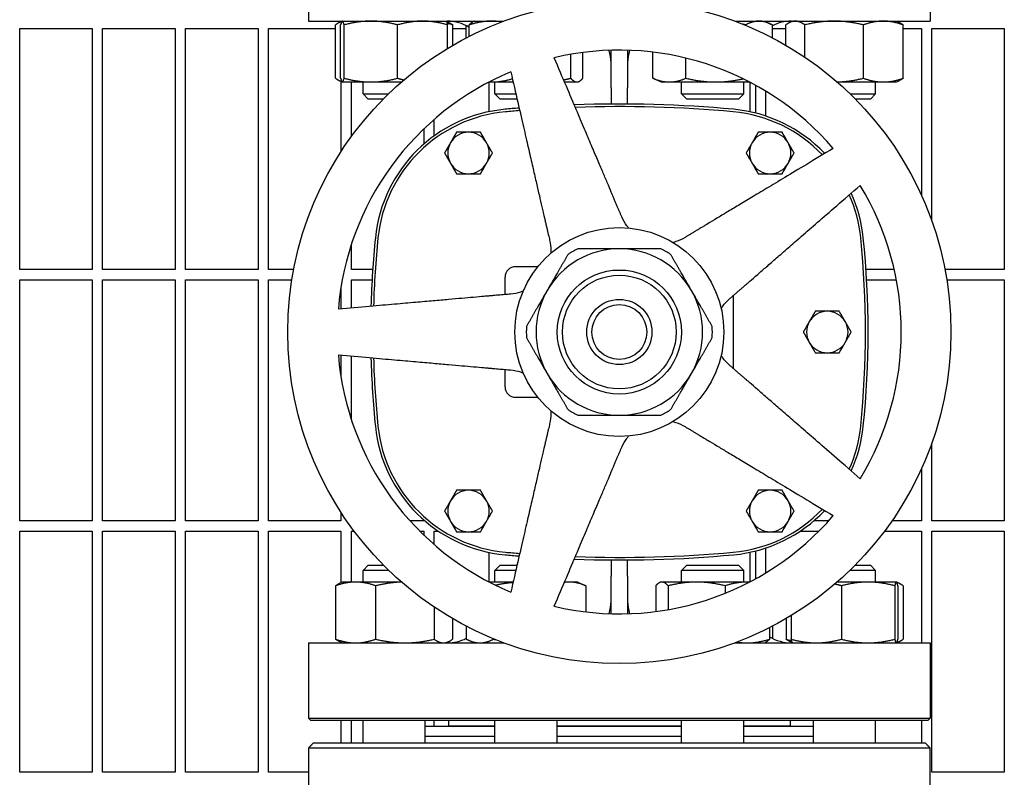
# Model space of a CAD drawing. Header units: inches. Extents: x 24 to 1128, y -69 to 748.
# Tile 643 of 656: x 743 to 755, y 637 to 646. Entities that reach past the tile are written whole.
import ezdxf

# ---------------------------------------------------------------- set-up
doc = ezdxf.new("R2010")
doc.units = ezdxf.units.IN
doc.header["$LTSCALE"] = 32
doc.header["$MEASUREMENT"] = 0
doc.layers.add('Visible (ANSI)', color=7, linetype='Continuous', lineweight=30)

msp = doc.modelspace()

# ---------------------------------------------------------------- linework, layer by layer
at = {"layer": 'Visible (ANSI)'}
for p, q in [((746.65513, 646.70978), (746.65513, 645.80353)), ((754.15513, 646.70978), (754.15513, 645.80353)), ((746.65513, 645.80353), (749.01319, 645.80353)), ((747.06284, 645.80302), (747.03033, 645.78786)), ((747.06393, 645.80353), (747.06284, 645.80302)), ((748.31393, 645.80353), (748.31502, 645.80302)), ((748.31502, 645.80302), (748.34752, 645.78786)), ((748.65504, 645.80353), (748.64197, 645.79743)), ((751.79707, 645.80353), (754.15513, 645.80353)), ((752.15522, 645.80353), (752.22933, 645.76897)), ((752.49634, 645.80353), (752.46274, 645.78786)), ((753.74634, 645.80353), (753.77994, 645.78786)), ((743.17313, 642.80728), (743.17313, 645.71353)), ((743.17313, 645.71353), (744.04813, 645.71353)), ((744.04813, 645.71353), (744.04813, 642.80728)), ((744.17313, 642.80728), (744.17313, 645.71353)), ((744.17313, 645.71353), (745.04813, 645.71353)), ((745.04813, 645.71353), (745.04813, 642.80728)), ((745.17313, 642.80728), (745.17313, 645.71353)), ((745.17313, 645.71353), (746.04813, 645.71353)), ((746.04813, 645.71353), (746.04813, 642.80728)), ((746.17313, 642.80728), (746.17313, 645.71353)), ((746.17313, 645.71353), (746.98203, 645.71353)), ((746.98203, 645.11462), (746.98203, 645.75844)), ((747.04374, 645.11462), (747.04374, 645.75844)), ((747.08629, 645.11462), (747.08629, 645.75844)), ((747.73148, 645.11462), (747.73148, 645.75844)), ((748.33411, 645.47565), (748.33411, 645.75844)), ((748.39582, 645.51224), (748.39582, 645.75844)), ((748.39582, 645.71353), (748.55961, 645.71353)), ((748.55961, 645.60234), (748.55961, 645.74786)), ((748.59517, 645.62061), (748.59517, 645.75844)), ((751.92729, 645.75259), (751.92729, 645.75844)), ((752.25065, 645.60234), (752.25065, 645.75844)), ((752.25065, 645.71353), (752.41444, 645.71353)), ((752.41444, 645.51224), (752.41444, 645.75844)), ((752.642, 645.36961), (752.642, 645.75844)), ((753.3489, 645.11462), (753.3489, 645.75844)), ((753.82824, 645.11462), (753.82824, 645.75844)), ((753.82824, 645.71353), (754.04813, 645.71353)), ((754.04813, 645.71353), (754.04813, 643.70536)), ((754.17313, 643.39598), (754.17313, 645.71353)), ((754.17313, 645.71353), (755.04813, 645.71353)), ((755.04813, 645.71353), (755.04813, 642.80728)), ((749.96492, 645.11462), (749.96492, 645.42491)), ((750.30513, 644.99853), (750.30513, 645.45206)), ((750.50513, 645.45206), (750.50513, 644.99853)), ((750.80979, 645.11462), (750.80979, 645.42936)), ((749.81955, 645.11462), (749.81955, 645.40272)), ((751.20685, 645.11462), (751.20685, 645.35765)), ((747.06284, 645.07004), (747.03033, 645.0852)), ((747.04813, 645.07689), (747.04813, 644.22851)), ((747.06393, 645.06953), (747.06284, 645.07004)), ((747.06393, 645.06953), (747.06501, 645.06953)), ((747.06501, 645.06953), (747.40888, 645.06953)), ((747.17313, 644.41026), (747.17313, 645.06953)), ((747.31393, 644.92603), (747.31393, 645.06953)), ((747.40888, 645.06953), (747.77764, 645.06953)), ((748.83033, 645.06683), (748.83033, 644.71063)), ((748.8355, 645.06953), (748.86493, 645.06953)), ((748.86493, 645.06953), (749.12395, 645.06953)), ((748.90504, 644.92603), (748.90504, 645.06953)), ((749.74403, 645.06953), (749.89223, 645.06953)), ((749.89223, 645.06953), (749.90504, 645.06953)), ((749.90504, 645.06953), (749.91812, 645.07563)), ((750.90522, 645.06953), (750.83112, 645.10409)), ((750.90522, 645.06953), (751.00832, 645.06953)), ((751.00832, 645.06953), (751.56707, 645.06953)), ((751.15522, 644.92603), (751.15522, 645.06953)), ((751.56707, 645.06953), (751.97476, 645.06953)), ((751.90522, 644.92603), (751.90522, 645.06953)), ((751.97994, 645.06683), (751.97994, 644.71063)), ((753.03263, 645.06953), (753.58857, 645.06953)), ((753.49634, 644.92603), (753.49634, 645.06953)), ((753.58857, 645.06953), (753.74634, 645.06953)), ((753.74634, 645.06953), (753.77994, 645.0852)), ((750.30513, 644.99853), (750.30513, 644.8032)), ((750.50513, 644.8032), (750.50513, 644.99853)), ((752.04813, 645.0302), (752.04813, 644.69486)), ((752.17313, 644.65824), (752.17313, 644.9577)), ((747.31393, 644.92603), (747.62148, 644.92603)), ((747.37643, 644.86353), (747.31393, 644.92603)), ((747.5584, 644.86353), (747.37643, 644.86353)), ((748.90504, 644.92603), (749.15708, 644.92603)), ((748.96754, 644.86353), (748.90504, 644.92603)), ((749.17151, 644.86353), (748.96754, 644.86353)), ((751.15522, 644.92603), (751.90522, 644.92603)), ((751.21772, 644.86353), (751.15522, 644.92603)), ((751.84272, 644.86353), (751.21772, 644.86353)), ((751.84272, 644.86353), (751.90522, 644.92603)), ((753.18879, 644.92603), (753.49634, 644.92603)), ((753.43384, 644.86353), (753.25187, 644.86353)), ((753.43384, 644.86353), (753.49634, 644.92603)), ((748.17313, 644.42042), (748.17313, 644.61833)), ((748.04813, 644.50395), (748.04813, 644.32122)), ((747.17313, 642.80728), (747.17313, 643.10908)), ((744.04813, 642.80728), (743.17313, 642.80728)), ((745.04813, 642.80728), (744.17313, 642.80728)), ((746.04813, 642.80728), (745.17313, 642.80728)), ((746.47679, 642.80728), (746.17313, 642.80728)), ((747.43048, 642.80728), (747.17313, 642.80728)), ((749.42167, 642.84093), (749.15218, 642.84093)), ((753.72053, 642.80728), (753.37979, 642.80728)), ((755.04813, 642.80728), (754.33347, 642.80728)), ((743.17313, 639.77603), (743.17313, 642.68228)), ((743.17313, 642.68228), (744.04813, 642.68228)), ((744.04813, 642.68228), (744.04813, 639.77603)), ((744.17313, 639.77603), (744.17313, 642.68228)), ((744.17313, 642.68228), (745.04813, 642.68228)), ((745.04813, 642.68228), (745.04813, 639.77603)), ((745.17313, 639.77603), (745.17313, 642.68228)), ((745.17313, 642.68228), (746.04813, 642.68228)), ((746.04813, 642.68228), (746.04813, 639.77603)), ((746.17313, 639.77603), (746.17313, 642.68228)), ((746.17313, 642.68228), (746.45486, 642.68228)), ((747.17313, 642.34284), (747.17313, 642.68228)), ((747.17313, 642.68228), (747.42276, 642.68228)), ((749.02718, 642.50505), (749.02718, 642.71593)), ((753.3875, 642.68228), (753.74649, 642.68228)), ((754.35541, 642.68228), (755.04813, 642.68228)), ((755.04813, 642.68228), (755.04813, 639.77603)), ((747.04813, 642.59256), (747.04813, 642.3319)), ((751.78309, 641.61081), (751.78309, 642.49625)), ((747.04813, 641.77516), (747.04813, 641.5145)), ((747.17313, 640.99798), (747.17313, 641.76422)), ((749.02718, 641.39113), (749.02718, 641.60201)), ((749.15218, 641.26613), (749.42167, 641.26613)), ((754.17313, 639.77603), (754.17313, 640.71108)), ((754.04813, 640.4017), (754.04813, 639.77603)), ((747.04813, 639.87855), (747.04813, 639.77603)), ((744.04813, 639.77603), (743.17313, 639.77603)), ((745.04813, 639.77603), (744.17313, 639.77603)), ((746.04813, 639.77603), (745.17313, 639.77603)), ((747.04813, 639.77603), (746.17313, 639.77603)), ((748.04813, 639.77603), (747.88065, 639.77603)), ((748.04813, 639.78584), (748.04813, 639.77603)), ((752.92961, 639.77603), (752.75078, 639.77603)), ((754.04813, 639.77603), (753.69344, 639.77603)), ((755.04813, 639.77603), (754.17313, 639.77603)), ((743.17313, 636.74478), (743.17313, 639.65103)), ((743.17313, 639.65103), (744.04813, 639.65103)), ((744.04813, 639.65103), (744.04813, 636.74478)), ((744.17313, 636.74478), (744.17313, 639.65103)), ((744.17313, 639.65103), (745.04813, 639.65103)), ((745.04813, 639.65103), (745.04813, 636.74478)), ((745.17313, 636.74478), (745.17313, 639.65103)), ((745.17313, 639.65103), (746.04813, 639.65103)), ((746.04813, 639.65103), (746.04813, 636.74478)), ((746.17313, 636.74478), (746.17313, 639.65103)), ((746.17313, 639.65103), (747.04813, 639.65103)), ((747.04813, 639.65103), (747.04813, 639.03016)), ((747.17313, 639.03753), (747.17313, 639.65103)), ((747.17313, 639.65103), (747.20701, 639.65103)), ((747.99931, 639.65103), (748.04813, 639.65103)), ((748.04813, 639.65103), (748.04813, 639.60311)), ((748.17313, 639.48873), (748.17313, 639.65103)), ((748.17313, 639.65103), (748.22445, 639.65103)), ((752.58581, 639.65103), (752.81096, 639.65103)), ((753.60326, 639.65103), (754.04813, 639.65103)), ((754.04813, 639.65103), (754.04813, 638.30353)), ((754.17313, 636.74478), (754.17313, 639.65103)), ((754.17313, 639.65103), (755.04813, 639.65103)), ((755.04813, 639.65103), (755.04813, 636.74478)), ((748.83033, 639.39643), (748.83033, 639.04023)), ((751.97994, 639.39643), (751.97994, 639.04023)), ((752.04813, 639.4122), (752.04813, 639.07686)), ((752.17313, 639.14936), (752.17313, 639.44882)), ((747.37643, 639.24103), (747.31393, 639.17853)), ((747.37643, 639.24103), (747.56087, 639.24103)), ((748.96754, 639.24103), (748.90504, 639.17853)), ((748.96754, 639.24103), (749.17093, 639.24103)), ((750.30513, 639.30386), (750.30513, 639.10853)), ((750.50513, 639.10853), (750.50513, 639.30386)), ((751.21772, 639.24103), (751.15522, 639.17853)), ((751.21772, 639.24103), (751.84272, 639.24103)), ((751.84272, 639.24103), (751.90522, 639.17853)), ((753.2494, 639.24103), (753.43384, 639.24103)), ((753.43384, 639.24103), (753.49634, 639.17853)), ((747.62406, 639.17853), (747.31393, 639.17853)), ((747.31393, 639.03753), (747.31393, 639.17853)), ((749.1565, 639.17853), (748.90504, 639.17853)), ((748.90504, 639.03753), (748.90504, 639.17853)), ((751.90522, 639.17853), (751.15522, 639.17853)), ((751.15522, 639.03753), (751.15522, 639.17853)), ((751.90522, 639.03753), (751.90522, 639.17853)), ((753.49634, 639.17853), (753.18621, 639.17853)), ((753.49634, 639.03753), (753.49634, 639.17853)), ((747.06393, 639.03753), (747.03184, 639.02257)), ((747.22461, 639.03753), (747.06393, 639.03753)), ((747.77764, 639.03753), (747.22461, 639.03753)), ((749.12395, 639.03753), (748.8355, 639.03753)), ((749.80433, 639.03753), (749.74403, 639.03753)), ((749.90504, 639.03753), (749.80433, 639.03753)), ((749.90504, 639.03753), (749.98162, 639.00182)), ((750.30513, 638.655), (750.30513, 639.10853)), ((750.50513, 639.10853), (750.50513, 638.655)), ((750.90522, 639.03753), (750.89121, 639.031)), ((750.91893, 639.03753), (750.90522, 639.03753)), ((751.3373, 639.03753), (750.91893, 639.03753)), ((751.94859, 639.03753), (751.3373, 639.03753)), ((751.97476, 639.03753), (751.94859, 639.03753)), ((753.40528, 639.03753), (753.03263, 639.03753)), ((753.74549, 639.03753), (753.40528, 639.03753)), ((753.74634, 639.03753), (753.74549, 639.03753)), ((753.74634, 639.03753), (753.74718, 639.03714)), ((753.74718, 639.03714), (753.77843, 639.02257)), ((746.98306, 638.99244), (746.98306, 638.34862)), ((747.46616, 638.99244), (747.46616, 638.34862)), ((750.00076, 638.99244), (750.00076, 638.67766)), ((750.84378, 638.99244), (750.84378, 638.68194)), ((750.99407, 638.99244), (750.99407, 638.70493)), ((751.68052, 638.99244), (751.68052, 638.9018)), ((753.08382, 638.99244), (753.08382, 638.34862)), ((753.72674, 638.99244), (753.72674, 638.34862)), ((753.76425, 638.99244), (753.76425, 638.34862)), ((753.8272, 638.99244), (753.8272, 638.34862)), ((748.17202, 638.73491), (748.17202, 638.34862)), ((748.39479, 638.59542), (748.39479, 638.34862)), ((752.41547, 638.59542), (752.41547, 638.34862)), ((752.47843, 638.63279), (752.47843, 638.34862)), ((748.55933, 638.50487), (748.55933, 638.34862)), ((752.21667, 638.48725), (752.21667, 638.34862)), ((752.25093, 638.50487), (752.25093, 638.35905)), ((746.65513, 638.30353), (749.01319, 638.30353)), ((746.65513, 638.30353), (746.65513, 637.39728)), ((747.06393, 638.30353), (747.03184, 638.31849)), ((747.04813, 638.31089), (747.04813, 638.30353)), ((748.31393, 638.30353), (748.34602, 638.31849)), ((748.65504, 638.30353), (748.57846, 638.33924)), ((748.8872, 638.35274), (748.8872, 638.34862)), ((751.79707, 638.30353), (754.15513, 638.30353)), ((752.15522, 638.30353), (752.16923, 638.31006)), ((752.49549, 638.30392), (752.46425, 638.31849)), ((752.49634, 638.30353), (752.49549, 638.30392)), ((753.74634, 638.30353), (753.74718, 638.30392)), ((753.74718, 638.30392), (753.77843, 638.31849)), ((754.15513, 638.30353), (754.15513, 637.39728)), ((746.65513, 637.39728), (754.15513, 637.39728)), ((746.68638, 637.36603), (746.65513, 637.39728)), ((754.12388, 637.36603), (746.68638, 637.36603)), ((747.04813, 637.36603), (747.04813, 637.09479)), ((747.17313, 637.09479), (747.17313, 637.36603)), ((747.31393, 637.09479), (747.31393, 637.36603)), ((748.06393, 637.09479), (748.06393, 637.36603)), ((748.17313, 637.29853), (748.17313, 637.36603)), ((748.34513, 637.36603), (748.34513, 637.30353)), ((748.90504, 637.09479), (748.90504, 637.36603)), ((749.65504, 637.09479), (749.65504, 637.36603)), ((751.15522, 637.09479), (751.15522, 637.36603)), ((751.90522, 637.09479), (751.90522, 637.36603)), ((752.46513, 637.36603), (752.46513, 637.30353)), ((752.74634, 637.09479), (752.74634, 637.36603)), ((753.49634, 637.09479), (753.49634, 637.36603)), ((754.04813, 637.36603), (754.04813, 637.09479)), ((754.12388, 637.36603), (754.15513, 637.39728)), ((748.06393, 637.29853), (748.90504, 637.29853)), ((748.34513, 637.30353), (748.90504, 637.30353)), ((748.46513, 637.30353), (748.46513, 637.29853)), ((749.65504, 637.30353), (751.15522, 637.30353)), ((749.65504, 637.29853), (751.15522, 637.29853)), ((751.90522, 637.30353), (752.46513, 637.30353)), ((751.90522, 637.29853), (752.74634, 637.29853)), ((752.34513, 637.30353), (752.34513, 637.29853)), ((746.71419, 637.09479), (746.6945, 637.0751)), ((754.09608, 637.09479), (746.71419, 637.09479)), ((748.06393, 637.17853), (748.90504, 637.17853)), ((748.90504, 637.17353), (748.06393, 637.17353)), ((748.17313, 637.17353), (748.17313, 637.17853)), ((748.46513, 637.17853), (748.46513, 637.17353)), ((749.65504, 637.17853), (751.15522, 637.17853)), ((751.15522, 637.17353), (749.65504, 637.17353)), ((751.90522, 637.17853), (752.74634, 637.17853)), ((752.74634, 637.17353), (751.90522, 637.17353)), ((752.34513, 637.17853), (752.34513, 637.17353)), ((754.09608, 637.09479), (754.11576, 637.0751)), ((746.65534, 637.03573), (746.65534, 636.25227)), ((754.15493, 637.03573), (746.65534, 637.03573)), ((754.15493, 636.25227), (754.15493, 637.03573)), ((744.04813, 636.74478), (743.17313, 636.74478)), ((745.04813, 636.74478), (744.17313, 636.74478)), ((746.04813, 636.74478), (745.17313, 636.74478)), ((746.65534, 636.74478), (746.17313, 636.74478)), ((755.04813, 636.74478), (754.17313, 636.74478))]:
    msp.add_line(p, q, dxfattribs=at)
for radius in [4, 1.25984, 0.74803, 0.68553, 0.3937, 0.3312]:
    msp.add_circle((750.40513, 642.05353), radius, dxfattribs=at)
for centre, radius, start, end in [((748.33033, 645.30353), 0.5, 58.01587, 90), ((752.47994, 645.30353), 0.5, 90, 117.294411), ((750.40513, 642.05353), 3.4, 40.64927, 103.35073), ((750.40513, 642.05353), 3.4, 112.64927, 175.35073), ((749.18629, 643.01531), 1.73228, 95.255296, 174.182161), ((749.18629, 643.01531), 1.70103, 95.255296, 174.182161), ((750.40513, 629.76416), 15.03937, 94.60919, 95.255296), ((750.40513, 629.76416), 15.00812, 94.591592, 95.255296), ((750.40513, 629.76416), 15.03937, 84.744704, 92.072997), ((750.40513, 629.76416), 15.00812, 84.744704, 92.027369), ((751.62398, 643.01531), 1.70103, 43.674999, 84.744707), ((751.62398, 643.01531), 1.73228, 43.442646, 84.744707), ((748.58624, 644.21298), 0.25, 90, 150), ((748.58624, 644.21298), 0.25, 30, 90), ((752.22403, 644.21298), 0.25, 90, 150), ((752.22403, 644.21298), 0.25, 30, 90), ((748.58624, 644.21298), 0.25, 150, 210), ((748.58624, 644.21298), 0.25, 330, 30), ((752.22403, 644.21298), 0.25, 150, 210), ((752.22403, 644.21298), 0.25, 330, 30), ((748.58624, 644.21298), 0.25, 210, 270), ((748.58624, 644.21298), 0.25, 270, 330), ((752.22403, 644.21298), 0.25, 210, 270), ((752.22403, 644.21298), 0.25, 270, 330), ((750.40513, 642.05353), 3.4, 328.64927, 31.35073), ((751.62398, 643.01531), 1.70103, 5.817836, 24.042525), ((751.62398, 643.01531), 1.73228, 5.817836, 24.357428), ((758.62561, 642.05353), 11.22047, 174.182163, 178.416919), ((758.62561, 642.05353), 11.18922, 174.182163, 178.398452), ((742.18466, 642.05353), 11.18922, 354.182164, 5.817836), ((742.18466, 642.05353), 11.22047, 354.182164, 5.817836), ((750.40513, 642.05353), 1.00394, 90, 150), ((750.40513, 642.05353), 1.12205, 116.525352, 123.474648), ((750.40513, 642.05353), 1.00394, 30, 90), ((750.40513, 642.05353), 1.12205, 56.525352, 63.474648), ((749.15218, 642.71593), 0.125, 90, 180), ((750.40513, 642.05353), 1.00394, 150, 210), ((750.40513, 642.05353), 1.00394, 330, 30), ((752.91301, 642.05353), 0.25, 90, 150), ((752.91301, 642.05353), 0.25, 30, 90), ((750.40513, 642.05353), 1.12205, 176.525352, 183.474648), ((750.40513, 642.05353), 1.12205, 356.525352, 3.474648), ((752.91301, 642.05353), 0.25, 150, 210), ((752.91301, 642.05353), 0.25, 330, 30), ((752.91301, 642.05353), 0.25, 210, 270), ((752.91301, 642.05353), 0.25, 270, 330), ((750.40513, 642.05353), 3.4, 184.64927, 247.35073), ((758.62561, 642.05353), 11.22047, 181.583081, 185.817836), ((758.62561, 642.05353), 11.18922, 181.601548, 185.817836), ((750.40513, 642.05353), 1.00394, 210, 270), ((750.40513, 642.05353), 1.00394, 270, 330), ((749.15218, 641.39113), 0.125, 180, 270), ((750.40513, 642.05353), 1.12205, 236.525352, 243.474648), ((750.40513, 642.05353), 1.12205, 296.525352, 303.474648), ((749.18629, 641.09175), 1.73228, 185.817836, 264.744707), ((749.18629, 641.09175), 1.70103, 185.817836, 264.744707), ((751.62398, 641.09175), 1.70103, 335.957475, 354.182165), ((751.62398, 641.09175), 1.73228, 335.642572, 354.182165), ((748.58624, 639.89408), 0.25, 90, 150), ((748.58624, 639.89408), 0.25, 30, 90), ((752.22403, 639.89408), 0.25, 90, 150), ((752.22403, 639.89408), 0.25, 30, 90), ((748.58624, 639.89408), 0.25, 150, 210), ((748.58624, 639.89408), 0.25, 330, 30), ((752.22403, 639.89408), 0.25, 150, 210), ((752.22403, 639.89408), 0.25, 330, 30), ((750.40513, 642.05353), 3.4, 256.64927, 319.35073), ((751.62398, 641.09175), 1.70103, 275.255296, 316.325001), ((751.62398, 641.09175), 1.73228, 275.255296, 316.557354), ((748.58624, 639.89408), 0.25, 210, 270), ((748.58624, 639.89408), 0.25, 270, 330), ((752.22403, 639.89408), 0.25, 210, 270), ((752.22403, 639.89408), 0.25, 270, 330), ((750.40513, 654.3429), 15.03937, 264.744704, 265.39081), ((750.40513, 654.3429), 15.00812, 264.744704, 265.408408), ((750.40513, 654.3429), 15.03937, 267.927003, 275.255296), ((750.40513, 654.3429), 15.00812, 267.972631, 275.255296), ((748.33033, 638.80353), 0.5, 270, 297.258359), ((752.47994, 638.80353), 0.5, 238.22811, 270)]:
    msp.add_arc(centre, radius, start, end, dxfattribs=at)
for points, weights in [([(747.05793, 645.7982), (747.02236, 645.78827), (746.98203, 645.75844)], [1.01719870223, 1.02478737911, 1]), ([(747.06501, 645.80353), (747.05514, 645.80353), (747.04374, 645.75844)], [1, 1.0379548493, 1]), ([(747.08629, 645.75844), (747.07489, 645.80353), (747.06501, 645.80353)], [1, 1.0379548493, 1]), ([(747.40888, 645.80353), (747.25917, 645.80353), (747.08629, 645.75844)], [1, 1.0379548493, 1]), ([(747.73148, 645.75844), (747.5586, 645.80353), (747.40888, 645.80353)], [1, 1.0379548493, 1]), ([(748.0328, 645.80353), (747.89295, 645.80353), (747.73148, 645.75844)], [1, 1.0379548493, 1]), ([(748.33411, 645.75844), (748.17264, 645.80353), (748.0328, 645.80353)], [1, 1.0379548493, 1]), ([(748.31502, 645.80302), (748.32389, 645.79888), (748.33411, 645.75844)], [1.00722433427, 1.03391206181, 1]), ([(748.39582, 645.75844), (748.36087, 645.77071), (748.3281, 645.77952)], [1, 1.01005189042, 1.01477953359]), ([(748.34752, 645.78786), (748.37057, 645.77712), (748.39582, 645.75844)], [1.01829454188, 1.01537751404, 1]), ([(748.86493, 645.80353), (748.73973, 645.80353), (748.59517, 645.75844)], [1, 1.0379548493, 1]), ([(748.59517, 645.75844), (748.62001, 645.78719), (748.64197, 645.79743)], [1, 1.02387317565, 1.01771443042]), ([(748.98708, 645.79373), (748.92499, 645.80353), (748.86493, 645.80353)], [1.01891139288, 1.01785799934, 1]), ([(751.92729, 645.75844), (751.91093, 645.76226), (751.89493, 645.76574)], [1, 1.00310820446, 1.00570733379]), ([(752.08897, 645.80353), (752.01393, 645.80353), (751.92729, 645.75844)], [1, 1.0379548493, 1]), ([(752.25065, 645.75844), (752.16401, 645.80353), (752.08897, 645.80353)], [1, 1.0379548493, 1]), ([(752.52822, 645.80353), (752.47542, 645.80353), (752.41444, 645.75844)], [1, 1.0379548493, 1]), ([(752.642, 645.75844), (752.58103, 645.80353), (752.52822, 645.80353)], [1, 1.0379548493, 1]), ([(752.99545, 645.80353), (752.83142, 645.80353), (752.642, 645.75844)], [1, 1.0379548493, 1]), ([(753.3489, 645.75844), (753.15949, 645.80353), (752.99545, 645.80353)], [1, 1.0379548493, 1]), ([(753.58857, 645.80353), (753.47734, 645.80353), (753.3489, 645.75844)], [1, 1.0379548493, 1]), ([(753.82824, 645.75844), (753.6998, 645.80353), (753.58857, 645.80353)], [1, 1.0379548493, 1]), ([(753.77994, 645.78786), (753.80298, 645.77712), (753.82824, 645.75844)], [1.01829454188, 1.01537751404, 1]), ([(750.43467, 643.44249), (750.19836, 643.9992), (749.62003, 645.36164)], [2.0263127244, 1.58117079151, 1]), ([(749.09583, 645.19132), (749.42878, 643.74915), (749.56483, 643.15986)], [1, 1.58117079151, 2.0263127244]), ([(746.98203, 645.11462), (747.02236, 645.08479), (747.05793, 645.07486)], [1, 1.02478737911, 1.01719870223]), ([(747.04374, 645.11462), (747.05514, 645.06953), (747.06501, 645.06953)], [1, 1.0379548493, 1]), ([(747.06501, 645.06953), (747.07489, 645.06953), (747.08629, 645.11462)], [1, 1.0379548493, 1]), ([(747.08629, 645.11462), (747.25917, 645.06953), (747.40888, 645.06953)], [1, 1.0379548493, 1]), ([(747.40888, 645.06953), (747.5586, 645.06953), (747.73148, 645.11462)], [1, 1.0379548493, 1]), ([(747.73148, 645.11462), (747.77071, 645.10366), (747.80772, 645.09548)], [1, 1.00896507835, 1.01369498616]), ([(748.83653, 645.07007), (748.85074, 645.06953), (748.86493, 645.06953)], [1.00740787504, 1.00415985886, 1]), ([(748.86493, 645.06953), (748.98207, 645.06953), (749.11492, 645.10863)], [1, 1.03542686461, 1.00471921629]), ([(749.73301, 645.0955), (749.77502, 645.10367), (749.81955, 645.11462)], [1.01368358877, 1.00895428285, 1]), ([(749.81955, 645.11462), (749.8585, 645.06953), (749.89223, 645.06953)], [1, 1.0379548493, 1]), ([(749.89223, 645.06953), (749.92597, 645.06953), (749.96492, 645.11462)], [1, 1.0379548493, 1]), ([(750.83112, 645.10409), (750.82062, 645.10898), (750.80979, 645.11462)], [1.00807367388, 1.00459253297, 1]), ([(750.80979, 645.11462), (750.91618, 645.06953), (751.00832, 645.06953)], [1, 1.0379548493, 1]), ([(751.00832, 645.06953), (751.10046, 645.06953), (751.20685, 645.11462)], [1, 1.0379548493, 1]), ([(751.20685, 645.11462), (751.39989, 645.06953), (751.56707, 645.06953)], [1, 1.0379548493, 1]), ([(751.56707, 645.06953), (751.72245, 645.06953), (751.89838, 645.10807)], [1, 1.03518207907, 1.00514041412]), ([(753.03203, 645.07005), (753.17923, 645.07423), (753.3489, 645.11462)], [1.00729929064, 1.03386436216, 1]), ([(753.3489, 645.11462), (753.47734, 645.06953), (753.58857, 645.06953)], [1, 1.0379548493, 1]), ([(753.58857, 645.06953), (753.6998, 645.06953), (753.82824, 645.11462)], [1, 1.0379548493, 1]), ([(753.82824, 645.11462), (753.80298, 645.09594), (753.77994, 645.0852)], [1, 1.01537751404, 1.01829454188]), ([(748.4419, 644.46298), (748.40322, 644.39599), (748.36973, 644.33798)], [1.01001874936, 1.04314139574, 1]), ([(748.58624, 644.46298), (748.51925, 644.46298), (748.4419, 644.46298)], [1, 1.04314139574, 1.01001874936]), ([(748.73057, 644.46298), (748.65322, 644.46298), (748.58624, 644.46298)], [1.01001874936, 1.04314139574, 1]), ([(748.80274, 644.33798), (748.76925, 644.39599), (748.73057, 644.46298)], [1, 1.04314139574, 1.01001874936]), ([(752.07969, 644.46298), (752.04102, 644.39599), (752.00752, 644.33798)], [1.01001874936, 1.04314139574, 1]), ([(752.22403, 644.46298), (752.15704, 644.46298), (752.07969, 644.46298)], [1, 1.04314139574, 1.01001874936]), ([(752.36837, 644.46298), (752.29102, 644.46298), (752.22403, 644.46298)], [1.01001874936, 1.04314139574, 1]), ([(752.44054, 644.33798), (752.40704, 644.39599), (752.36837, 644.46298)], [1, 1.04314139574, 1.01001874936]), ([(748.36973, 644.33798), (748.33624, 644.27997), (748.29756, 644.21298)], [1, 1.04314139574, 1.01001874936]), ([(748.87491, 644.21298), (748.83624, 644.27997), (748.80274, 644.33798)], [1.01001874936, 1.04314139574, 1]), ([(752.00752, 644.33798), (751.97403, 644.27997), (751.93536, 644.21298)], [1, 1.04314139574, 1.01001874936]), ([(752.51271, 644.21298), (752.47403, 644.27997), (752.44054, 644.33798)], [1.01001874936, 1.04314139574, 1]), ([(752.98475, 644.26838), (751.71605, 643.50607), (751.19765, 643.19458)], [1, 1.58117079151, 2.0263127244]), ([(748.29756, 644.21298), (748.33624, 644.14599), (748.36973, 644.08798)], [1.01001874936, 1.04314139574, 1]), ([(748.80274, 644.08798), (748.83624, 644.14599), (748.87491, 644.21298)], [1, 1.04314139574, 1.01001874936]), ([(751.93536, 644.21298), (751.97403, 644.14599), (752.00752, 644.08798)], [1.01001874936, 1.04314139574, 1]), ([(752.44054, 644.08798), (752.47403, 644.14599), (752.51271, 644.21298)], [1, 1.04314139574, 1.01001874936]), ([(748.36973, 644.08798), (748.40322, 644.02997), (748.4419, 643.96298)], [1, 1.04314139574, 1.01001874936]), ([(748.73057, 643.96298), (748.76925, 644.02997), (748.80274, 644.08798)], [1.01001874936, 1.04314139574, 1]), ([(752.00752, 644.08798), (752.04102, 644.02997), (752.07969, 643.96298)], [1, 1.04314139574, 1.01001874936]), ([(752.36837, 643.96298), (752.40704, 644.02997), (752.44054, 644.08798)], [1.01001874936, 1.04314139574, 1]), ([(748.4419, 643.96298), (748.51925, 643.96298), (748.58624, 643.96298)], [1.01001874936, 1.04314139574, 1]), ([(748.58624, 643.96298), (748.65322, 643.96298), (748.73057, 643.96298)], [1, 1.04314139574, 1.01001874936]), ([(752.07969, 643.96298), (752.15704, 643.96298), (752.22403, 643.96298)], [1.01001874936, 1.04314139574, 1]), ([(752.22403, 643.96298), (752.29102, 643.96298), (752.36837, 643.96298)], [1, 1.04314139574, 1.01001874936]), ([(751.73524, 642.45466), (752.19168, 642.85143), (753.30873, 643.82247)], [2.0263127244, 1.58117079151, 1]), ([(750.40513, 643.05747), (750.1685, 643.05747), (749.90403, 643.05747)], [1, 1.03775343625, 1.0171026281]), ([(750.90623, 643.05747), (750.64176, 643.05747), (750.40513, 643.05747)], [1.0171026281, 1.03775343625, 1]), ([(749.78625, 642.98946), (749.65401, 642.76043), (749.5357, 642.5555)], [1.0171026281, 1.03775343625, 1]), ([(751.27457, 642.5555), (751.15625, 642.76043), (751.02402, 642.98946)], [1, 1.03775343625, 1.0171026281]), ([(749.09328, 642.51083), (748.49079, 642.45812), (747.01632, 642.32912)], [2.03628035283, 1.58894872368, 1.0049190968]), ([(749.5357, 642.5555), (749.41738, 642.35057), (749.28515, 642.12153)], [1, 1.03775343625, 1.0171026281]), ([(751.52512, 642.12153), (751.39288, 642.35057), (751.27457, 642.5555)], [1.0171026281, 1.03775343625, 1]), ([(752.76867, 642.30353), (752.72999, 642.23654), (752.6965, 642.17853)], [1.01001874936, 1.04314139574, 1]), ([(752.91301, 642.30353), (752.84602, 642.30353), (752.76867, 642.30353)], [1, 1.04314139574, 1.01001874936]), ([(753.05734, 642.30353), (752.97999, 642.30353), (752.91301, 642.30353)], [1.01001874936, 1.04314139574, 1]), ([(753.12951, 642.17853), (753.09602, 642.23654), (753.05734, 642.30353)], [1, 1.04314139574, 1.01001874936]), ([(752.6965, 642.17853), (752.66301, 642.12052), (752.62433, 642.05353)], [1, 1.04314139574, 1.01001874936]), ([(753.20168, 642.05353), (753.16301, 642.12052), (753.12951, 642.17853)], [1.01001874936, 1.04314139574, 1]), ([(749.28515, 641.98553), (749.41738, 641.75649), (749.5357, 641.55156)], [1.0171026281, 1.03775343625, 1]), ([(751.27457, 641.55156), (751.39288, 641.75649), (751.52512, 641.98553)], [1, 1.03775343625, 1.0171026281]), ([(752.62433, 642.05353), (752.66301, 641.98654), (752.6965, 641.92853)], [1.01001874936, 1.04314139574, 1]), ([(753.12951, 641.92853), (753.16301, 641.98654), (753.20168, 642.05353)], [1, 1.04314139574, 1.01001874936]), ([(752.6965, 641.92853), (752.72999, 641.87052), (752.76867, 641.80353)], [1, 1.04314139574, 1.01001874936]), ([(753.05734, 641.80353), (753.09602, 641.87052), (753.12951, 641.92853)], [1.01001874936, 1.04314139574, 1]), ([(747.01632, 641.77794), (748.49079, 641.64894), (749.09328, 641.59623)], [1.0049190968, 1.58894872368, 2.03628035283]), ([(752.76867, 641.80353), (752.84602, 641.80353), (752.91301, 641.80353)], [1.01001874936, 1.04314139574, 1]), ([(752.91301, 641.80353), (752.97999, 641.80353), (753.05734, 641.80353)], [1, 1.04314139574, 1.01001874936]), ([(753.30873, 640.28459), (752.19168, 641.25563), (751.73524, 641.6524)], [1, 1.58117079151, 2.0263127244]), ([(749.5357, 641.55156), (749.65401, 641.34663), (749.78625, 641.1176)], [1, 1.03775343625, 1.0171026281]), ([(751.02402, 641.1176), (751.15625, 641.34663), (751.27457, 641.55156)], [1.0171026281, 1.03775343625, 1]), ([(749.90403, 641.04959), (750.1685, 641.04959), (750.40513, 641.04959)], [1.0171026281, 1.03775343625, 1]), ([(750.40513, 641.04959), (750.64176, 641.04959), (750.90623, 641.04959)], [1, 1.03775343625, 1.0171026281]), ([(749.56483, 640.94719), (749.42878, 640.35791), (749.09583, 638.91574)], [2.0263127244, 1.58117079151, 1]), ([(751.19765, 640.91248), (751.71605, 640.60099), (752.98475, 639.83868)], [2.0263127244, 1.58117079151, 1]), ([(749.62003, 638.74542), (750.19836, 640.10786), (750.43467, 640.66457)], [1, 1.58117079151, 2.0263127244]), ([(748.4419, 640.14408), (748.40322, 640.07709), (748.36973, 640.01908)], [1.01001874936, 1.04314139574, 1]), ([(748.58624, 640.14408), (748.51925, 640.14408), (748.4419, 640.14408)], [1, 1.04314139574, 1.01001874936]), ([(748.73057, 640.14408), (748.65322, 640.14408), (748.58624, 640.14408)], [1.01001874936, 1.04314139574, 1]), ([(748.80274, 640.01908), (748.76925, 640.07709), (748.73057, 640.14408)], [1, 1.04314139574, 1.01001874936]), ([(752.07969, 640.14408), (752.04102, 640.07709), (752.00752, 640.01908)], [1.01001874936, 1.04314139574, 1]), ([(752.22403, 640.14408), (752.15704, 640.14408), (752.07969, 640.14408)], [1, 1.04314139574, 1.01001874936]), ([(752.36837, 640.14408), (752.29102, 640.14408), (752.22403, 640.14408)], [1.01001874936, 1.04314139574, 1]), ([(752.44054, 640.01908), (752.40704, 640.07709), (752.36837, 640.14408)], [1, 1.04314139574, 1.01001874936]), ([(748.36973, 640.01908), (748.33624, 639.96107), (748.29756, 639.89408)], [1, 1.04314139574, 1.01001874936]), ([(748.87491, 639.89408), (748.83624, 639.96107), (748.80274, 640.01908)], [1.01001874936, 1.04314139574, 1]), ([(752.00752, 640.01908), (751.97403, 639.96107), (751.93536, 639.89408)], [1, 1.04314139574, 1.01001874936]), ([(752.51271, 639.89408), (752.47403, 639.96107), (752.44054, 640.01908)], [1.01001874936, 1.04314139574, 1]), ([(748.29756, 639.89408), (748.33624, 639.82709), (748.36973, 639.76908)], [1.01001874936, 1.04314139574, 1]), ([(748.80274, 639.76908), (748.83624, 639.82709), (748.87491, 639.89408)], [1, 1.04314139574, 1.01001874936]), ([(751.93536, 639.89408), (751.97403, 639.82709), (752.00752, 639.76908)], [1.01001874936, 1.04314139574, 1]), ([(752.44054, 639.76908), (752.47403, 639.82709), (752.51271, 639.89408)], [1, 1.04314139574, 1.01001874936]), ([(748.36973, 639.76908), (748.40322, 639.71107), (748.4419, 639.64408)], [1, 1.04314139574, 1.01001874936]), ([(748.73057, 639.64408), (748.76925, 639.71107), (748.80274, 639.76908)], [1.01001874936, 1.04314139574, 1]), ([(752.00752, 639.76908), (752.04102, 639.71107), (752.07969, 639.64408)], [1, 1.04314139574, 1.01001874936]), ([(752.36837, 639.64408), (752.40704, 639.71107), (752.44054, 639.76908)], [1.01001874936, 1.04314139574, 1]), ([(748.4419, 639.64408), (748.51925, 639.64408), (748.58624, 639.64408)], [1.01001874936, 1.04314139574, 1]), ([(748.58624, 639.64408), (748.65322, 639.64408), (748.73057, 639.64408)], [1, 1.04314139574, 1.01001874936]), ([(752.07969, 639.64408), (752.15704, 639.64408), (752.22403, 639.64408)], [1.01001874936, 1.04314139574, 1]), ([(752.22403, 639.64408), (752.29102, 639.64408), (752.36837, 639.64408)], [1, 1.04314139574, 1.01001874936]), ([(747.22461, 639.03753), (747.11251, 639.03753), (746.98306, 638.99244)], [1, 1.0379548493, 1]), ([(746.98306, 638.99244), (747.00859, 639.01173), (747.03184, 639.02257)], [1, 1.01588840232, 1.01847461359]), ([(747.46616, 638.99244), (747.33671, 639.03753), (747.22461, 639.03753)], [1, 1.0379548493, 1]), ([(747.77838, 639.03688), (747.6333, 639.03229), (747.46616, 638.99244)], [1.0080242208, 1.03339490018, 1]), ([(749.12261, 639.03175), (749.02348, 639.02266), (748.9132, 638.99835)], [1.01751553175, 1.02355350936, 1.00465315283]), ([(749.80433, 639.03753), (749.77341, 639.03753), (749.74197, 639.03267)], [1, 1.01256051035, 1.01680764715]), ([(750.00076, 638.99244), (749.89549, 639.03753), (749.80433, 639.03753)], [1, 1.0379548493, 1]), ([(749.98162, 639.00182), (749.99105, 638.99742), (750.00076, 638.99244)], [1.00724255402, 1.00405436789, 1]), ([(750.91893, 639.03753), (750.88405, 639.03753), (750.84378, 638.99244)], [1, 1.0379548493, 1]), ([(750.99407, 638.99244), (750.9538, 639.03753), (750.91893, 639.03753)], [1, 1.0379548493, 1]), ([(751.3373, 639.03753), (751.17801, 639.03753), (750.99407, 638.99244)], [1, 1.0379548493, 1]), ([(751.68052, 638.99244), (751.49659, 639.03753), (751.3373, 639.03753)], [1, 1.0379548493, 1]), ([(751.94859, 639.03753), (751.82418, 639.03753), (751.68052, 638.99244)], [1, 1.0379548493, 1]), ([(751.97393, 639.0371), (751.96125, 639.03753), (751.94859, 639.03753)], [1.00673463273, 1.003734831, 1]), ([(753.08382, 638.99244), (753.04243, 639.00395), (753.0035, 639.0124)], [1, 1.0094175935, 1.01416168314]), ([(753.40528, 639.03753), (753.25609, 639.03753), (753.08382, 638.99244)], [1, 1.0379548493, 1]), ([(753.72674, 638.99244), (753.55447, 639.03753), (753.40528, 639.03753)], [1, 1.0379548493, 1]), ([(753.74549, 639.03753), (753.73679, 639.03753), (753.72674, 638.99244)], [1, 1.0379548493, 1]), ([(753.76425, 638.99244), (753.7542, 639.03753), (753.74549, 639.03753)], [1, 1.0379548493, 1]), ([(753.8272, 638.99244), (753.78695, 639.02285), (753.7515, 639.03259)], [1, 1.02528066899, 1.01688383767]), ([(746.98306, 638.34862), (747.11251, 638.30353), (747.22461, 638.30353)], [1, 1.0379548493, 1]), ([(747.03184, 638.31849), (747.00859, 638.32933), (746.98306, 638.34862)], [1.01847461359, 1.01588840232, 1]), ([(747.22461, 638.30353), (747.33671, 638.30353), (747.46616, 638.34862)], [1, 1.0379548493, 1]), ([(747.46616, 638.34862), (747.65529, 638.30353), (747.81909, 638.30353)], [1, 1.0379548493, 1]), ([(747.81909, 638.30353), (747.98288, 638.30353), (748.17202, 638.34862)], [1, 1.0379548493, 1]), ([(748.17202, 638.34862), (748.23171, 638.30353), (748.28341, 638.30353)], [1, 1.0379548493, 1]), ([(748.28341, 638.30353), (748.3351, 638.30353), (748.39479, 638.34862)], [1, 1.0379548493, 1]), ([(748.55933, 638.34862), (748.64718, 638.30353), (748.72326, 638.30353)], [1, 1.0379548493, 1]), ([(748.72326, 638.30353), (748.79935, 638.30353), (748.8872, 638.34862)], [1, 1.0379548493, 1]), ([(748.8872, 638.34862), (748.89881, 638.3459), (748.91025, 638.34337)], [1, 1.00220426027, 1.00415249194]), ([(751.82438, 638.31378), (751.88756, 638.30353), (751.94859, 638.30353)], [1.01895078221, 1.01826636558, 1]), ([(751.94859, 638.30353), (752.07301, 638.30353), (752.21667, 638.34862)], [1, 1.0379548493, 1]), ([(752.21667, 638.34862), (752.19151, 638.32045), (752.16923, 638.31006)], [1, 1.0233775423, 1.0179572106]), ([(752.46425, 638.31849), (752.441, 638.32933), (752.41547, 638.34862)], [1.01847461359, 1.01588840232, 1]), ([(752.41547, 638.34862), (752.4507, 638.33635), (752.48373, 638.32754)], [1, 1.01005189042, 1.01477953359]), ([(752.49549, 638.30392), (752.48757, 638.30762), (752.47843, 638.34862)], [1.00645569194, 1.03439268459, 1]), ([(752.47843, 638.34862), (752.64064, 638.30353), (752.78112, 638.30353)], [1, 1.0379548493, 1]), ([(752.78112, 638.30353), (752.92161, 638.30353), (753.08382, 638.34862)], [1, 1.0379548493, 1]), ([(753.08382, 638.34862), (753.25609, 638.30353), (753.40528, 638.30353)], [1, 1.0379548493, 1]), ([(753.40528, 638.30353), (753.55447, 638.30353), (753.72674, 638.34862)], [1, 1.0379548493, 1]), ([(753.72674, 638.34862), (753.73679, 638.30353), (753.74549, 638.30353)], [1, 1.0379548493, 1]), ([(753.74549, 638.30353), (753.7542, 638.30353), (753.76425, 638.34862)], [1, 1.0379548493, 1]), ([(753.7515, 638.30847), (753.78695, 638.31821), (753.8272, 638.34862)], [1.01688383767, 1.02528066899, 1]), ([(746.6945, 637.0751), (746.67502, 637.05563), (746.65534, 637.03573)], [1.00002799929, 1.00004155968, 1]), ([(754.15493, 637.03573), (754.13524, 637.05563), (754.11576, 637.0751)], [1, 1.00004155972, 1.00002799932])]:
    msp.add_rational_spline(points, weights, degree=2, dxfattribs=at)
for points in [[(750.30513, 645.30353), (750.30513, 645.35177), (750.29773, 645.40247), (750.28272, 645.45131)], [(750.52754, 645.45131), (750.51254, 645.40247), (750.50513, 645.35177), (750.50513, 645.30353)], [(750.28272, 638.65575), (750.29773, 638.70459), (750.30513, 638.75529), (750.30513, 638.80353)], [(750.50513, 638.80353), (750.50513, 638.75529), (750.51254, 638.70459), (750.52754, 638.65575)]]:
    msp.add_open_spline(points, degree=3, dxfattribs=at)
for points, knots in [([(750.51686, 643.30841), (750.50924, 643.31748), (750.50203, 643.32669), (750.47204, 643.3676), (750.45109, 643.4038), (750.43467, 643.44249)], [2.317982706, 2.317982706, 2.317982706, 2.317982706, 2.405578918, 2.405578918, 2.704734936, 2.704734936, 2.704734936, 2.704734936]), ([(749.56483, 643.15986), (749.57428, 643.11891), (749.57861, 643.07731), (749.5784, 643.02658), (749.57797, 643.01489), (749.57715, 643.00308)], [0.50338205, 0.50338205, 0.50338205, 0.50338205, 0.802538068, 0.802538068, 0.89013428, 0.89013428, 0.89013428, 0.89013428]), ([(751.19765, 643.19458), (751.16162, 643.17293), (751.12339, 643.15596), (751.07508, 643.14049), (751.06384, 643.13728), (751.05234, 643.13442)], [0.50338205, 0.50338205, 0.50338205, 0.50338205, 0.802538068, 0.802538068, 0.89013428, 0.89013428, 0.89013428, 0.89013428]), ([(749.2462, 642.54757), (749.23522, 642.54313), (749.22423, 642.53911), (749.17605, 642.52323), (749.13515, 642.51449), (749.09328, 642.51083)], [2.317982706, 2.317982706, 2.317982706, 2.317982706, 2.405578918, 2.405578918, 2.704734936, 2.704734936, 2.704734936, 2.704734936]), ([(751.63312, 642.33505), (751.63939, 642.3451), (751.64592, 642.3548), (751.67556, 642.39596), (751.70352, 642.42708), (751.73524, 642.45466)], [2.317982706, 2.317982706, 2.317982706, 2.317982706, 2.405578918, 2.405578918, 2.704734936, 2.704734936, 2.704734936, 2.704734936]), ([(751.73524, 641.6524), (751.70352, 641.67998), (751.67556, 641.71109), (751.64592, 641.75226), (751.63939, 641.76196), (751.63312, 641.77201)], [0.50338205, 0.50338205, 0.50338205, 0.50338205, 0.802538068, 0.802538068, 0.89013428, 0.89013428, 0.89013428, 0.89013428]), ([(749.09328, 641.59623), (749.13515, 641.59257), (749.17605, 641.58383), (749.22423, 641.56795), (749.23522, 641.56393), (749.2462, 641.55949)], [0.50338205, 0.50338205, 0.50338205, 0.50338205, 0.802538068, 0.802538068, 0.89013428, 0.89013428, 0.89013428, 0.89013428]), ([(749.57715, 641.10398), (749.57797, 641.09217), (749.5784, 641.08048), (749.57861, 641.02975), (749.57428, 640.98815), (749.56483, 640.94719)], [2.317982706, 2.317982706, 2.317982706, 2.317982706, 2.405578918, 2.405578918, 2.704734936, 2.704734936, 2.704734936, 2.704734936]), ([(751.05234, 640.97264), (751.06384, 640.96978), (751.07508, 640.96657), (751.12339, 640.9511), (751.16162, 640.93412), (751.19765, 640.91248)], [2.317982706, 2.317982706, 2.317982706, 2.317982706, 2.405578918, 2.405578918, 2.704734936, 2.704734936, 2.704734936, 2.704734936]), ([(750.43467, 640.66457), (750.45109, 640.70326), (750.47204, 640.73946), (750.50203, 640.78037), (750.50924, 640.78958), (750.51686, 640.79865)], [0.50338205, 0.50338205, 0.50338205, 0.50338205, 0.802538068, 0.802538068, 0.89013428, 0.89013428, 0.89013428, 0.89013428])]:
    msp.add_open_spline(points, degree=3, knots=knots, dxfattribs=at)

doc.saveas('drawing.dxf')
